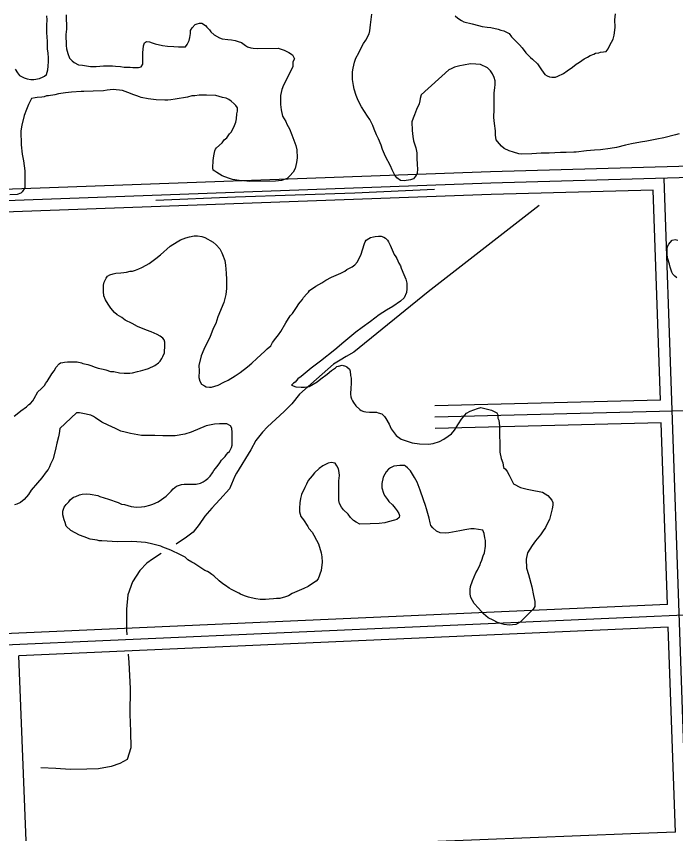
# Model space of a CAD drawing. Extents: x 3313442 to 3351311, y 721974 to 747360.
# Drawn here: x 3330135 to 3331005, y 735203 to 736281 of the extents above; entities that cross this region are included whole.
import ezdxf

# ---------------------------------------------------------------- set-up
doc = ezdxf.new("R2010")
doc.units = 0
for name, color, linetype in [('V-ROAD-CNTR', 7, 'Continuous'), ('V-SITE-VEGE', 7, 'Continuous'), ('V-TOPO-SHOR', 7, 'Continuous')]:
    doc.layers.add(name, color=color, linetype=linetype)

msp = doc.modelspace()

# ---------------------------------------------------------------- linework, layer by layer
at = {"layer": 'V-ROAD-CNTR'}
for points in [[(3331148.5, 736086.5), (3330760.3, 736075.5), (3329377.9, 736025.4)], [(3331148.9, 736071.5), (3330760.7, 736060.5), (3328937.8, 735994.4), (3327458.7, 735955.1), (3325793.6, 735902.5)], [(3331029.7, 734895.7), (3330989.5, 736067)], [(3330975, 736051.6), (3330761.2, 736045.5), (3329379, 735995.4)], [(3330686.4, 736052.4), (3330581.1, 736047.5), (3330423.9, 736042.1), (3330318.8, 736037.9)], [(3330984.5, 735774.7), (3330975, 736051.6)], [(3330984.5, 735774.7), (3330686.7, 735767.2)], [(3331418.5, 735770.6), (3330687, 735752.3)], [(3330985.5, 735744.7), (3330687.4, 735737.3)], [(3330993.8, 735505), (3330985.5, 735744.7)], [(3332480.2, 735555.8), (3329491.7, 735423.6), (3329118, 735406.9)], [(3330993.8, 735505), (3329491.1, 735438.6), (3329400.2, 735434.5)], [(3330994.8, 735475.1), (3330138.1, 735437.2)], [(3331004.1, 735204.9), (3330994.8, 735475.1)], [(3330148.8, 735170.9), (3330138.1, 735437.2)], [(3331004.1, 735204.9), (3330945.6, 735202.6), (3330148.8, 735170.9)]]:
    msp.add_lwpolyline(points, dxfattribs=at)
at = {"layer": 'V-SITE-VEGE'}
for points in [[(3330177.1, 736220.9), (3330177, 736225.4), (3330176.6, 736232.6), (3330175.9, 736237.4), (3330175.8, 736247.1), (3330175.4, 736254), (3330175.1, 736258.5), (3330175, 736269.1), (3330175.3, 736276), (3330175.2, 736281.2)], [(3330200.7, 736282.4), (3330200.9, 736263.5), (3330200.2, 736256.6), (3330200.3, 736242.1), (3330201.1, 736237.7), (3330202.5, 736231.8), (3330205, 736225.6), (3330208.4, 736221.9), (3330211.2, 736219.8), (3330216.7, 736216.8), (3330221.9, 736216.1), (3330232.6, 736214.5), (3330240.2, 736214.5), (3330249.8, 736215.3), (3330261.6, 736215.4), (3330265.4, 736214.7), (3330272.2, 736214.4), (3330277.1, 736213.8), (3330285, 736213.5), (3330288.5, 736213.2), (3330295.7, 736213.3), (3330299.5, 736214), (3330301.5, 736217.4), (3330301.8, 736221.6), (3330301.7, 736232.3), (3330302.7, 736241.9)], [(3330666.2, 736165.2), (3330662.8, 736158), (3330659.8, 736150.7), (3330658.1, 736146.2), (3330656.7, 736141.4), (3330656.8, 736130), (3330657.6, 736122.1), (3330658.6, 736116.6), (3330661.8, 736107.3), (3330662.9, 736100.8), (3330663, 736093.9), (3330663.7, 736084.9), (3330663.8, 736079.4), (3330663.5, 736073.2), (3330661.4, 736069.7), (3330658.7, 736066.3), (3330654.6, 736064.9), (3330646.3, 736063.8), (3330641.5, 736064.1), (3330636.6, 736067.5), (3330633.9, 736071.2), (3330630.4, 736078.1), (3330628.2, 736083.6), (3330621.9, 736095.6), (3330617.7, 736104.9), (3330616, 736110.7), (3330612.5, 736119), (3330610, 736124.5), (3330606.8, 736132), (3330605.1, 736136.8), (3330600.9, 736144.7), (3330598.1, 736149.2), (3330590.1, 736161.2), (3330585.5, 736169.8), (3330583, 736176.3), (3330580.6, 736184.5), (3330579.5, 736189.3), (3330578.1, 736197.3), (3330578, 736207.3), (3330579, 736212.4), (3330581, 736220), (3330582.6, 736225.6), (3330586.7, 736232.5), (3330588.4, 736236.6), (3330592.8, 736244.6), (3330595.9, 736249.1), (3330600, 736257.7), (3330601, 736261.5), (3330601.9, 736269.5), (3330603.9, 736283.6)], [(3330713.8, 736281.1), (3330717.3, 736278.3), (3330721.8, 736275.3), (3330725.3, 736273.2), (3330736, 736270.6), (3330744.6, 736268.6), (3330749.4, 736267.2), (3330756, 736266.2), (3330760.5, 736265.9), (3330770.5, 736263.9), (3330774, 736262.6), (3330777.8, 736261.6), (3330784.7, 736257.9), (3330788.1, 736253.7), (3330791.6, 736250), (3330798.6, 736243.1), (3330802.1, 736239), (3330806.9, 736232.5), (3330809.4, 736229.8), (3330813.2, 736226.4), (3330815.6, 736224), (3330822.2, 736218.2), (3330827.4, 736210), (3330832, 736204.1), (3330835.1, 736202.1), (3330838.2, 736200.7), (3330841.3, 736200.4)], [(3330841.3, 736200.4), (3330845.8, 736200.4), (3330849.2, 736201.9), (3330856.4, 736205.4), (3330861.6, 736208.8), (3330868.4, 736213.7), (3330873.2, 736217.6), (3330877.7, 736220.3), (3330883.8, 736224.5), (3330888.3, 736227), (3330891.7, 736229.1), (3330896.5, 736230.8), (3330898.9, 736231.9), (3330903.1, 736232.3), (3330905.5, 736233.3), (3330909.3, 736234), (3330912.7, 736234.4), (3330915.4, 736237.9), (3330917.8, 736242.4), (3330921.9, 736250.7), (3330923.2, 736255.9), (3330924.2, 736262.4), (3330924.5, 736266.2), (3330924.4, 736275.9), (3330925.1, 736283.8)], [(3330302.7, 736241.9), (3330303.7, 736245.7), (3330306.4, 736247.5), (3330310.6, 736246.8), (3330314, 736245.8), (3330317.8, 736244.4), (3330327.5, 736242.1), (3330334.1, 736241.1), (3330342.7, 736240.9), (3330348.5, 736240.2), (3330357.8, 736240.3), (3330360.2, 736243.4), (3330362.6, 736248.6), (3330363.6, 736252.7), (3330364.6, 736257.9), (3330364.6, 736262.1), (3330366.9, 736265.5), (3330370.7, 736269.7), (3330373.1, 736270.7), (3330376.2, 736271.8), (3330379.6, 736271.5), (3330384.5, 736268.4), (3330386.2, 736266.4), (3330389.4, 736262.9), (3330391.5, 736260.2), (3330395.6, 736256.4), (3330402.6, 736252.4), (3330406.4, 736251), (3330413.9, 736250), (3330418.8, 736249.7), (3330423.6, 736248.7), (3330427.4, 736247.4), (3330431.9, 736246.1), (3330437.1, 736242), (3330439.9, 736240.6), (3330444, 736239.3), (3330447.1, 736238.6), (3330453, 736238.3), (3330480.2, 736238.5), (3330488.1, 736236.2), (3330489.9, 736235.1), (3330494.4, 736232.8), (3330498.9, 736229.7), (3330500.6, 736227.3), (3330501.7, 736224.6), (3330499.6, 736220.8), (3330499.7, 736213.9), (3330487.1, 736190), (3330484.8, 736184.1), (3330483.1, 736176.2), (3330483.2, 736164.5), (3330484, 736157.2), (3330485.7, 736149), (3330490.3, 736141.8), (3330491.7, 736138.3), (3330495.2, 736132.5), (3330498.3, 736124.3), (3330503.3, 736110.5), (3330504.7, 736104.7), (3330505.1, 736094), (3330504.5, 736087.8), (3330502.8, 736079.8), (3330500.1, 736075.3), (3330495.7, 736070.1), (3330491.9, 736067), (3330484.7, 736064.2), (3330476.8, 736063.1), (3330443, 736062.8), (3330434.4, 736063.8), (3330428.5, 736064.1), (3330419.9, 736065.7), (3330414.7, 736067.1), (3330406.4, 736070.4), (3330399.2, 736074.5), (3330396.4, 736076.6), (3330394.3, 736077.6), (3330393.9, 736081), (3330394.2, 736090.7), (3330395.2, 736096.9), (3330396.5, 736103.4), (3330397.5, 736105.5), (3330398.9, 736107.3), (3330406.1, 736113.9), (3330409.1, 736117.7), (3330412.6, 736120.5), (3330416, 736125.7), (3330418.4, 736128.4), (3330420.1, 736131.2), (3330421.8, 736134.7), (3330424.1, 736141.2), (3330425.1, 736145.4), (3330425.8, 736151.9), (3330426.4, 736155.7), (3330426.7, 736159.9), (3330424.3, 736162.9), (3330421.9, 736165.3), (3330418, 736168.8), (3330414.9, 736171.1), (3330411.5, 736172.8), (3330406.6, 736173.8), (3330398, 736176.2)], [(3330133.1, 736210.9), (3330136.2, 736206.1), (3330139, 736202.7), (3330145.2, 736199.6), (3330149, 736198.3), (3330153.8, 736197.3), (3330158, 736197.3), (3330165.2, 736198.8), (3330170, 736200.9), (3330172.1, 736201.9), (3330174.5, 736204), (3330176.1, 736210.2), (3330176.8, 736214.7), (3330177.1, 736220.9)], [(3331009, 736125.9), (3331004.2, 736124.5), (3330988.7, 736120.6), (3330979.8, 736118.5), (3330966.7, 736116), (3330958.1, 736114.9), (3330946.4, 736112.3), (3330938.5, 736110.9), (3330926.5, 736107.7), (3330918.2, 736106.3), (3330905.5, 736104.8), (3330897.6, 736104), (3330886.9, 736103.3), (3330873.1, 736101.4), (3330870.4, 736101.4), (3330860, 736101), (3330852.4, 736100.9), (3330837.6, 736100.4), (3330826.9, 736100.4), (3330814.9, 736099.2), (3330801.8, 736099.1), (3330797.7, 736099.4), (3330790.4, 736101.4), (3330784.9, 736103.1), (3330778.3, 736106.5), (3330774.8, 736109.6), (3330769.3, 736115.4), (3330767.9, 736117.8), (3330766.8, 736124), (3330766.8, 736129.5), (3330765.6, 736139.2), (3330764.5, 736147.1), (3330765.1, 736158.1), (3330765, 736179.8), (3330765.9, 736186.4), (3330766.3, 736190.8), (3330766.2, 736195.7), (3330765.2, 736199.8), (3330762.7, 736204.9), (3330760.3, 736208.7), (3330756.4, 736212.8), (3330747.1, 736216.9), (3330740.9, 736217.5), (3330734, 736217.8), (3330724.7, 736216.4), (3330719.9, 736215.3), (3330712.7, 736213.5), (3330708.2, 736211.4), (3330705.1, 736210.3), (3330668.8, 736177.3), (3330667.5, 736172.1), (3330667.2, 736169), (3330666.2, 736165.2)], [(3330398, 736176.2), (3330385.6, 736176.8), (3330375.9, 736176.7), (3330370.1, 736175.9), (3330366.3, 736175.9), (3330360.4, 736174.1), (3330344.3, 736171.6), (3330338.4, 736170.5), (3330334.6, 736170.1), (3330330.8, 736170.1), (3330319.1, 736170.4), (3330308.8, 736172), (3330299.5, 736173.7), (3330297.4, 736174.7), (3330293.6, 736175.7), (3330289.8, 736177), (3330281.8, 736180.4), (3330274.9, 736182.8), (3330262.5, 736184), (3330254.6, 736183.3), (3330249.8, 736182.2), (3330236.3, 736182.1), (3330223.9, 736181.3), (3330220.5, 736181.3), (3330207.7, 736180.8), (3330199.5, 736179.7), (3330190.5, 736178.3), (3330185.7, 736177.2), (3330177.4, 736175.8), (3330174.7, 736175.8), (3330171.3, 736174.7), (3330168.2, 736174), (3330162.3, 736173.6), (3330159.5, 736173.2), (3330154.7, 736172.1), (3330152.4, 736168), (3330150.7, 736164.5), (3330148, 736158), (3330145.3, 736150), (3330141.9, 736137.2), (3330140.9, 736129.7), (3330141.1, 736111.4), (3330142.6, 736099), (3330144, 736090), (3330145.8, 736077), (3330146, 736054.6), (3330142.6, 736049), (3330140.9, 736047.6), (3330135.8, 736045.5), (3330126.1, 736045.4)], [(3330249.8, 735926.2), (3330250.8, 735930), (3330253.1, 735935.2), (3330255.2, 735937.9), (3330257.9, 735939.7), (3330262.4, 735941.1), (3330265.8, 735941.8), (3330272.7, 735942.2), (3330276.5, 735942.9), (3330280.3, 735943.3), (3330284.8, 735944.4), (3330288.2, 735944.7), (3330292, 735945.8), (3330296.4, 735947.9), (3330300.2, 735949.3), (3330306.1, 735952.5), (3330309.8, 735954.9), (3330318.7, 735961.2), (3330324.9, 735966.1), (3330337.6, 735977.5), (3330346.8, 735983.5), (3330351.3, 735985.9), (3330358.5, 735988.7), (3330363, 735990.1), (3330369.5, 735991.2), (3330373.6, 735991.3), (3330379.5, 735990.3), (3330383.6, 735988.9), (3330394.4, 735982.8), (3330398.5, 735979.4), (3330403.1, 735973.9), (3330405.9, 735968.8), (3330406.9, 735966.4), (3330409.7, 735958.5), (3330410.8, 735952.6), (3330411.6, 735941.9), (3330412, 735933.7), (3330412.1, 735921.6), (3330411.1, 735913.7), (3330408.5, 735903.3), (3330400.7, 735884.3), (3330398, 735875.7), (3330394.6, 735868.8), (3330389.9, 735857.3), (3330385.5, 735849), (3330382.1, 735841.4), (3330378.7, 735833.1), (3330375.7, 735820.4), (3330375.8, 735813.1), (3330375.5, 735804.2), (3330376.9, 735799.7), (3330379, 735795.6), (3330382.8, 735793.2), (3330385.2, 735792.2), (3330389.4, 735791.5), (3330392.1, 735791.5), (3330401.1, 735794.4), (3330408.6, 735798.2), (3330414.1, 735800.7), (3330423.4, 735806.6), (3330429.9, 735811.1), (3330439.8, 735818.5), (3330445.6, 735823.3), (3330451.8, 735829.6), (3330457.3, 735834.1), (3330462.4, 735839), (3330465.5, 735842.1), (3330470.3, 735846.3), (3330472.6, 735850.4), (3330477.1, 735856.3), (3330480.5, 735860.5), (3330483.5, 735865), (3330490.3, 735876.4), (3330496.1, 735885.8), (3330499.2, 735888.9), (3330502.6, 735894.1), (3330504.3, 735896.9), (3330507.4, 735901.4), (3330509.1, 735903.8), (3330512.1, 735907.3), (3330513.5, 735909.7), (3330517.9, 735914.9), (3330520, 735917), (3330521.7, 735919.1), (3330529.9, 735925), (3330537.8, 735929.2), (3330543, 735932.7), (3330550.5, 735936.9), (3330562.9, 735942.1), (3330568, 735944.6), (3330570.8, 735946.7), (3330577.6, 735950.5), (3330581.4, 735953), (3330584.8, 735957.1), (3330585.8, 735958.9), (3330589.2, 735965.8), (3330593.9, 735981), (3330594.9, 735983.4)], [(3330594.9, 735983.4), (3330596.3, 735985.5), (3330599.7, 735987.9), (3330602.1, 735989), (3330605.9, 735989.7), (3330608, 735990.4), (3330612.4, 735990.8), (3330616.2, 735990.8), (3330619.7, 735989.5), (3330621.8, 735988.1), (3330624.6, 735985.7), (3330625.9, 735983.3), (3330628.1, 735978.8), (3330633.3, 735966.5), (3330635.4, 735963.4), (3330636.5, 735961.3), (3330639.3, 735955.2), (3330641.4, 735951.7), (3330642.4, 735948.6), (3330645.9, 735940), (3330648.7, 735934.2), (3330649.8, 735928.7), (3330649.9, 735921.5), (3330649.6, 735916.6), (3330646.2, 735909.4), (3330641.7, 735904.9), (3330631.5, 735897.9), (3330623.2, 735893.3), (3330613.3, 735887.1), (3330602, 735878.3), (3330591, 735870.3), (3330582.8, 735864.1), (3330567, 735851.2), (3330555.1, 735841.1), (3330536.2, 735826.1), (3330523.9, 735816.7), (3330510.6, 735805.9), (3330506.1, 735802.5), (3330502.7, 735798.3), (3330500.3, 735796.9), (3330497.9, 735794.5), (3330503.4, 735792.1), (3330510.7, 735791.8), (3330515.1, 735791.8), (3330521, 735792.6), (3330531.6, 735798.5), (3330536.4, 735802.7), (3330545, 735809), (3330550.5, 735813.5), (3330555.6, 735817.3), (3330557.7, 735818.7), (3330559.7, 735819.4), (3330564.5, 735820.5), (3330569, 735819.5), (3330570.8, 735818.5), (3330574.2, 735815.4), (3330575.3, 735812.7), (3330575.7, 735807.1), (3330576.4, 735803.4), (3330576.5, 735796.1), (3330575.8, 735790.6), (3330575.5, 735782.3), (3330575.9, 735778.9), (3330577, 735776.1), (3330578, 735773.7), (3330579.4, 735771.3), (3330582.5, 735767.2), (3330587.8, 735762.1), (3330589.8, 735760.7), (3330593.3, 735759.7), (3330596, 735759.1), (3330600.5, 735758.8), (3330604, 735758.8), (3330609.8, 735758.5), (3330611.9, 735757.8), (3330616.7, 735756.5), (3330620.6, 735753.1), (3330622, 735750.3), (3330626.5, 735742.8), (3330629.3, 735736.9), (3330635.9, 735728), (3330642.2, 735722.9), (3330657, 735718.2), (3330666.7, 735716.9), (3330678.4, 735716.7), (3330684.6, 735717.4), (3330692.9, 735719.9), (3330698.7, 735723), (3330704.2, 735726.9), (3330708.6, 735730.3), (3330712.7, 735734.8), (3330718.2, 735743.2), (3330721.9, 735749.4), (3330728.7, 735757.4), (3330733.5, 735760.2), (3330743.2, 735763.7), (3330747.3, 735764.8), (3330761.4, 735761.4), (3330768.4, 735758), (3330769.8, 735755.3), (3330769.8, 735750.8)], [(3331000.9, 735940.5), (3330999.5, 735943.2), (3330997.4, 735949.8), (3330996.3, 735953.9), (3330993.8, 735962.1), (3330993.4, 735967), (3330993.4, 735973.5), (3330993.7, 735977), (3330995.7, 735980.4), (3330997.1, 735982.2), (3330999.8, 735985.3), (3331004, 735986.3), (3331007.4, 735985.7)], [(3331006.1, 735936), (3331003.3, 735938.1), (3331000.9, 735940.5)], [(3330131.9, 735753.6), (3330138.1, 735758.1), (3330140.8, 735760.6), (3330148.3, 735765.8), (3330151.1, 735768.9), (3330153.5, 735770.3), (3330156.6, 735773.8), (3330158.3, 735776.6), (3330163, 735785.6), (3330167.5, 735789.4), (3330172.2, 735794.3), (3330173.3, 735796.3), (3330175.3, 735799.1), (3330181.4, 735809.1), (3330184.5, 735813.3), (3330187.2, 735818.2), (3330191.3, 735822.3), (3330193, 735823.7), (3330196.1, 735824.1), (3330198.5, 735824.8), (3330202.3, 735825.2), (3330205.8, 735825.2), (3330211.6, 735825.2), (3330215.1, 735824.9), (3330220.9, 735823.9), (3330222.7, 735822.9), (3330229.2, 735821.6), (3330233, 735820.2), (3330238.9, 735817.9), (3330242.7, 735816.9), (3330249.3, 735815.6), (3330252.7, 735814.5), (3330258.9, 735812.5), (3330263.4, 735812.2), (3330271, 735810.6), (3330276.9, 735810.3), (3330284.5, 735810.3), (3330287.9, 735810.7), (3330294.4, 735812.5), (3330298.6, 735813.2), (3330304.8, 735815), (3330309.2, 735816.4), (3330317.5, 735820.2), (3330322.3, 735823.7), (3330324.3, 735825.8), (3330326.7, 735829.3), (3330328, 735832), (3330330.1, 735836.9), (3330330.7, 735847.2), (3330330.7, 735851), (3330329.9, 735854.1), (3330328.2, 735856.2), (3330324.4, 735858.9), (3330320.6, 735861.3), (3330312.6, 735864.7), (3330306.4, 735867), (3330294.6, 735871.7), (3330287.4, 735875.8), (3330278.4, 735879.9), (3330273.9, 735883.3), (3330267.6, 735887), (3330264.2, 735890.1), (3330259.3, 735895.9), (3330255.8, 735901.1), (3330252.3, 735906.6), (3330250.2, 735912.1), (3330249.8, 735917.9), (3330249.8, 735926.2)], [(3330305.2, 735586.8), (3330293.5, 735587.8), (3330286.9, 735588.1), (3330267.6, 735587.9), (3330254.5, 735588.8), (3330247.6, 735589.1), (3330244.2, 735589.1), (3330241.4, 735589.8), (3330232.1, 735591.4), (3330224.2, 735594.1), (3330218.3, 735596.5), (3330206.5, 735602.6), (3330200.6, 735608.4), (3330199.2, 735613.2), (3330197.8, 735616.6), (3330196, 735623.5), (3330196, 735628), (3330197.7, 735633.5), (3330200.4, 735637), (3330203.8, 735640.5), (3330206.2, 735643.6), (3330210, 735646.4), (3330213.4, 735647.4), (3330218.2, 735649.9), (3330221.6, 735650.6), (3330227.2, 735651), (3330232.3, 735650.7), (3330242.3, 735648.7), (3330244.8, 735647.7), (3330256.5, 735644), (3330269.3, 735639.6), (3330273.4, 735637.6), (3330277.6, 735636.9), (3330286.2, 735634.2), (3330293.1, 735633.6), (3330300, 735633.7), (3330304.1, 735634.4), (3330311, 735636.2), (3330314.8, 735637.6), (3330321.7, 735640.4), (3330326.1, 735643.5), (3330332.3, 735648.1), (3330335.7, 735650.8), (3330339.1, 735654.7), (3330341.5, 735657.8), (3330346, 735661.3), (3330352.8, 735663.4), (3330356.3, 735663.8), (3330371.8, 735663.9), (3330377.6, 735665), (3330381.4, 735666.7), (3330383.8, 735668.5), (3330387.2, 735671.2), (3330390.3, 735674.4), (3330393.7, 735678.5), (3330395.4, 735681.6), (3330397.5, 735684.4), (3330401.2, 735688.9), (3330403.3, 735692), (3330405.6, 735695.2), (3330406.7, 735696.9), (3330410.1, 735700.4), (3330411.8, 735702.8), (3330414.2, 735705.6), (3330415.9, 735707), (3330418.6, 735712.2), (3330419.3, 735715.3), (3330419.6, 735717.7), (3330419.5, 735731.8), (3330419.1, 735737.7), (3330417.3, 735740.7), (3330412.5, 735743.1), (3330409.7, 735743.4), (3330402.9, 735743.4), (3330396.3, 735743), (3330385.3, 735740.5), (3330365.4, 735732.4), (3330357.1, 735729.9), (3330344.1, 735727.4), (3330328.2, 735727.3), (3330317.5, 735727.9), (3330310.3, 735727.8), (3330303, 735728.1), (3330299.9, 735728.1), (3330285.4, 735730.4), (3330278.2, 735732.4), (3330272.7, 735733.7), (3330265.4, 735737.1), (3330260.9, 735739.5), (3330256.1, 735741.5), (3330247.4, 735745.6), (3330239.4, 735751.4), (3330236.7, 735753.1), (3330233.2, 735754.8), (3330222.5, 735757.1), (3330218, 735757.8), (3330214.2, 735757.7), (3330192.3, 735737.2), (3330191.4, 735730.7), (3330190.4, 735726.2), (3330188, 735717.9)], [(3330769.8, 735750.8), (3330771.2, 735748.1), (3330772.3, 735740.2), (3330772.6, 735706), (3330774.4, 735697.4), (3330776.5, 735691.9), (3330777.6, 735685.7), (3330780, 735683.7), (3330782.4, 735680.3), (3330784.9, 735675.8), (3330788.4, 735668.6), (3330790.8, 735664.1), (3330799.8, 735659.4), (3330808.5, 735657), (3330812.9, 735656.1), (3330828.8, 735653.4), (3330835.7, 735648.7), (3330841.3, 735642.8), (3330842.4, 735639.4), (3330842.4, 735636), (3330841.4, 735631.1), (3330838.1, 735617.3), (3330834.7, 735610.4), (3330832.6, 735606.6), (3330828.9, 735600.7), (3330826.2, 735596.9), (3330819.7, 735588.9), (3330815.3, 735583), (3330809.1, 735573), (3330807.1, 735565), (3330807.9, 735553), (3330810.4, 735544.7), (3330815, 735528.6), (3330816.8, 735516.9), (3330818.6, 735509), (3330818.7, 735502.4), (3330816.6, 735498.9), (3330810.8, 735493.4), (3330806.4, 735488.9), (3330799.5, 735481.6), (3330793.7, 735478.8), (3330784.7, 735477.7), (3330778.2, 735478.6), (3330769.5, 735481.3), (3330763.7, 735484.4), (3330757.1, 735487.4), (3330751.2, 735492.6), (3330744.6, 735500.1), (3330738.7, 735506.6), (3330734.1, 735514.1), (3330733.4, 735518.6), (3330733.4, 735524.8), (3330734, 735528.9), (3330736.4, 735536.2), (3330740.8, 735546.9), (3330743.1, 735550.4), (3330744.8, 735554.2), (3330746.5, 735557.3), (3330747.2, 735559.7), (3330748.9, 735563.5), (3330750.6, 735569.4), (3330752.3, 735573.2), (3330753.6, 735582.2), (3330753.5, 735589.4), (3330752.8, 735593.2), (3330752.1, 735598.7), (3330751, 735601.1), (3330750, 735603.2), (3330738.6, 735604.8), (3330734.4, 735604.8), (3330726.2, 735603.7), (3330719.6, 735602.2), (3330705.5, 735599.7), (3330701.4, 735599.3), (3330693.8, 735599.6), (3330689, 735601.6), (3330684.1, 735606.1), (3330681.7, 735609.2), (3330680.6, 735612.6), (3330679.2, 735619.1), (3330676, 735631.2), (3330674.6, 735635.6), (3330671.8, 735643.2), (3330667.5, 735655.9), (3330663.6, 735666.2), (3330660.1, 735672.4), (3330654.9, 735681.3), (3330650.7, 735685.4), (3330648.3, 735687.5), (3330646.6, 735688.5), (3330640.7, 735688.4), (3330636.6, 735688.1), (3330632.8, 735687.3), (3330628.3, 735685.2), (3330625.6, 735683.5), (3330622.5, 735680), (3330620.8, 735676.9), (3330618.8, 735672.8), (3330616.8, 735664.5), (3330616.8, 735659), (3330619, 735652.1)], [(3330188, 735717.9), (3330186.7, 735711.7), (3330183.4, 735697.2), (3330180, 735690.2), (3330178.6, 735686.8), (3330176.6, 735683.3), (3330174.2, 735679.9), (3330168.4, 735671.9), (3330162.6, 735665.6), (3330154.4, 735655.9), (3330151, 735650), (3330144.9, 735643.4), (3330140.1, 735639.6), (3330135.6, 735637.5), (3330132.2, 735636.4)], [(3330619, 735652.1), (3330620.4, 735648.6), (3330624.5, 735643.5), (3330626.3, 735641.1), (3330631.2, 735636.3), (3330634.6, 735632.2), (3330637.1, 735628.8), (3330639.5, 735625), (3330640.2, 735622.6), (3330639.6, 735619.9), (3330636.8, 735617.1), (3330633.7, 735616.4), (3330625.1, 735613.9), (3330620.7, 735612.8), (3330613.4, 735612.1), (3330601.4, 735611.3), (3330587.9, 735611.2), (3330583.1, 735613.5), (3330579.6, 735615.9), (3330575.5, 735620), (3330572.3, 735624.1), (3330566.4, 735629.9), (3330563.6, 735633.4), (3330561.2, 735638.2), (3330560.1, 735642.3), (3330560, 735662.3), (3330560.3, 735668.1), (3330560.9, 735675), (3330560.8, 735679.2), (3330559.8, 735684), (3330557.7, 735687.8), (3330555.2, 735691.5), (3330550.1, 735692.5), (3330545.9, 735691.5), (3330539.1, 735688), (3330534.3, 735684.5), (3330528.1, 735678.9), (3330525, 735674.8), (3330519.9, 735668.5), (3330517.6, 735663.7), (3330515.2, 735659.2), (3330511.1, 735650.2), (3330509.8, 735644.7), (3330508.8, 735639.1), (3330508.2, 735631.9), (3330508.2, 735627.4), (3330510, 735621.2), (3330513.5, 735616.8), (3330519.4, 735607.9), (3330520.8, 735605.5), (3330525, 735600.3), (3330527.4, 735596.6), (3330530.9, 735590), (3330533.3, 735585.2), (3330536.9, 735573.2), (3330537.6, 735568), (3330538.4, 735560.8), (3330537.1, 735549.8), (3330533, 735539.1), (3330530.3, 735535.9), (3330526.9, 735533.5), (3330519.7, 735528.9), (3330514.2, 735526.1), (3330504.6, 735522.3), (3330498.7, 735519.5), (3330493.9, 735516.7), (3330489.8, 735515.3), (3330482.2, 735513.1), (3330477.8, 735512.8), (3330474, 735512.7), (3330468.1, 735512), (3330463.6, 735511.6), (3330456.4, 735511.6), (3330450.5, 735512.5), (3330444.7, 735513.9), (3330440.9, 735514.9), (3330435.7, 735516.6), (3330430.5, 735518.6), (3330428.1, 735519.9), (3330418.7, 735524.7), (3330415.6, 735526.7), (3330410.8, 735530.1), (3330407.3, 735532.2), (3330402.4, 735536.3), (3330395.2, 735542.8), (3330392.7, 735544.5), (3330389.3, 735547.2), (3330386.8, 735548.6), (3330383.4, 735549.9), (3330375.4, 735555.4), (3330368.8, 735559.4), (3330366.4, 735561.1), (3330361.2, 735564.2), (3330357.4, 735567.3), (3330351.2, 735570.7), (3330338.7, 735576.8), (3330328, 735580.8), (3330325.2, 735582.2), (3330314.9, 735584.5), (3330311.4, 735585.5), (3330305.2, 735586.8)]]:
    msp.add_lwpolyline(points, dxfattribs=at)
at = {"layer": 'V-TOPO-SHOR'}
for points in [[(3330824.4, 736031.4), (3330677.9, 735917.3), (3330580, 735837.7), (3330569.8, 735831.9), (3330562, 735827.1), (3330553.1, 735822.1), (3330508.5, 735782.6), (3330498.1, 735769.8), (3330487.9, 735759.5), (3330466.1, 735739.5), (3330459.5, 735732.3), (3330450.9, 735721.2), (3330444.2, 735709.1), (3330425.3, 735678.1), (3330422.9, 735674.5), (3330418.4, 735663.6), (3330416.1, 735657.7), (3330403.3, 735643.7), (3330392.8, 735632), (3330383.4, 735621.6), (3330375.8, 735610.4), (3330367.9, 735600.5), (3330359.1, 735593.7), (3330345.4, 735584.8)], [(3330325.8, 735572.2), (3330314.6, 735565), (3330307.1, 735559.7), (3330297.8, 735549.7), (3330288.2, 735535), (3330281.7, 735517.7), (3330280.1, 735498.8), (3330280.1, 735471.7), (3330280.6, 735465.2)], [(3330282.5, 735439.8), (3330283.3, 735428.5), (3330284.9, 735394.5), (3330284.4, 735360.7), (3330285.4, 735337.7), (3330285.6, 735316), (3330280.8, 735300.9), (3330271.2, 735295.6), (3330260, 735291.3), (3330243.3, 735288.2), (3330227.8, 735287.8), (3330205.9, 735287.7), (3330186.9, 735288.9), (3330167.2, 735289.7)]]:
    msp.add_lwpolyline(points, dxfattribs=at)

doc.saveas('drawing.dxf')
